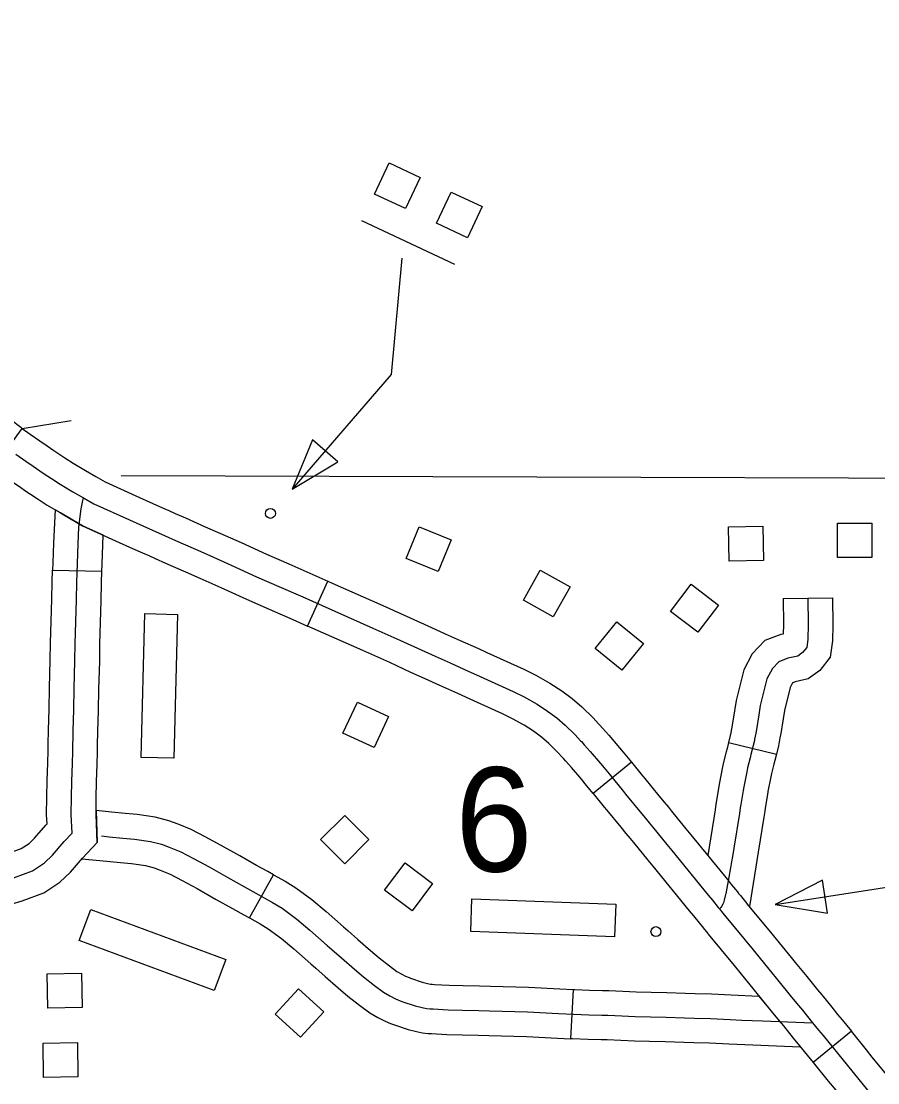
# Model space of a CAD drawing. Extents: x -19 to 366, y -4 to 359.
# Drawn here: x 137.616 to 138.109, y 194.667 to 195.278 of the extents above; entities that cross this region are included whole.
import ezdxf

# ---------------------------------------------------------------- set-up
doc = ezdxf.new("R2010")
doc.units = 0
for name, color, linetype in [('21', 7, 'Continuous'), ('R_Axis Annot', 7, 'Continuous'), ('R_ROW', 7, 'Continuous'), ('R_ROW Annot', 7, 'Continuous'), ('R_Vert Alg Annot', 7, 'Continuous'), ('Sheet Fence', 7, 'Continuous')]:
    doc.layers.add(name, color=color, linetype=linetype)

msp = doc.modelspace()

# ---------------------------------------------------------------- linework, layer by layer
at = {"layer": '21'}
for points in [[(137.83734, 195.16997), (137.8195, 195.17835), (137.82791, 195.19624), (137.84575, 195.18786)], [(137.87302, 195.1532), (137.85518, 195.16158), (137.86359, 195.17948), (137.88143, 195.17109)], [(137.79845, 195.02413), (137.78383, 195.03676), (137.77219, 195.00852)], [(138.08607, 194.96908), (138.08607, 194.9888), (138.10584, 194.9888), (138.10584, 194.96908)], [(137.86361, 194.97923), (137.85616, 194.96098), (137.83785, 194.96846), (137.8453, 194.98671)], [(138.0237, 194.96704), (138.02335, 194.98675), (138.04312, 194.9871), (138.04347, 194.96739)], [(137.92245, 194.93489), (137.90525, 194.94454), (137.91493, 194.96178), (137.93212, 194.95214)], [(137.98996, 194.93796), (138.00187, 194.95366), (138.01762, 194.94171), (138.0057, 194.92601)], [(137.68728, 194.93685), (137.70622, 194.93637), (137.70414, 194.85354), (137.68521, 194.85401)], [(137.97438, 194.91952), (137.96195, 194.90423), (137.94661, 194.9167), (137.95904, 194.93199)], [(137.80138, 194.86803), (137.80975, 194.88587), (137.82765, 194.87747), (137.81928, 194.85963)], [(137.81636, 194.80665), (137.80242, 194.79272), (137.78844, 194.8067), (137.80239, 194.82064)], [(137.853, 194.78147), (137.84116, 194.7657), (137.82535, 194.77757), (137.83718, 194.79334)], [(138.08037, 194.76427), (138.0774, 194.78335), (138.05025, 194.76935)], [(137.87493, 194.75368), (137.87563, 194.7726), (137.95844, 194.76955), (137.95774, 194.75062)], [(137.64967, 194.74862), (137.65625, 194.76638), (137.73394, 194.73756), (137.72735, 194.71981)], [(137.63146, 194.70963), (137.63111, 194.72934), (137.65088, 194.72969), (137.65122, 194.70998)], [(137.7758, 194.72083), (137.79035, 194.70754), (137.77702, 194.69294), (137.76246, 194.70623)], [(137.62913, 194.66975), (137.62879, 194.68946), (137.64856, 194.6898), (137.6489, 194.67009)]]:
    msp.add_lwpolyline(points, close=True, dxfattribs=at)
for points in [[(137.86574, 195.1377), (137.81222, 195.16286)], [(137.8352, 195.14139), (137.82913, 195.0744), (137.77219, 195.00852)], [(138.05025, 194.76935), (138.12054, 194.7803), (138.18459, 194.75841)]]:
    msp.add_lwpolyline(points, dxfattribs=at)
for centre in [(137.75969, 194.99445), (137.98152, 194.75372)]:
    msp.add_circle(centre, 0.00284, dxfattribs=at)
at = {"layer": 'R_Axis Annot'}
msp.add_lwpolyline([(138.39137, 195.01381), (137.67378, 195.01603)], dxfattribs=at)
at = {"layer": 'R_ROW'}
for p, q in [((137.60007, 195.0205), (137.61685, 195.04343)), ((137.63426, 194.96183), (137.66266, 194.96125)), ((137.78091, 194.92962), (137.79265, 194.95549)), ((137.96743, 194.85121), (137.94546, 194.83321)), ((137.94546, 194.83321), (137.94546, 194.8332)), ((137.74763, 194.76159), (137.7615, 194.78638)), ((137.93255, 194.69202), (137.93414, 194.72038)), ((138.09403, 194.69631), (138.07198, 194.6784))]:
    msp.add_line(p, q, dxfattribs=at)
for points in [[(137.56065, 195.11819), (137.56334, 195.11372), (137.56778, 195.10642), (137.57098, 195.10068), (137.57445, 195.0946), (137.57757, 195.0893), (137.58156, 195.08273), (137.58402, 195.07906), (137.58761, 195.0738), (137.59232, 195.06709), (137.59594, 195.06247), (137.60009, 195.05794), (137.60477, 195.05337), (137.61041, 195.04842), (137.61592, 195.0441), (137.61685, 195.04343)], [(137.61685, 195.04343), (137.62146, 195.04005), (137.62691, 195.03623), (137.6312, 195.03332), (137.63493, 195.03075), (137.63726, 195.02915), (137.64129, 195.02653), (137.64614, 195.02346), (137.65321, 195.01923), (137.65921, 195.01578), (137.66455, 195.0127), (137.68438, 195.00369), (137.69197, 195.00027), (137.69761, 194.99773), (137.70119, 194.99614)], [(137.61319, 195.0285), (137.61885, 195.02454), (137.62318, 195.0216), (137.62688, 195.01905), (137.62937, 195.01734), (137.63362, 195.01458), (137.63869, 195.01136), (137.64602, 195.00698), (137.65212, 195.00347)], [(137.60007, 195.0205), (137.60492, 195.01695), (137.61078, 195.01285), (137.61515, 195.00988), (137.61883, 195.00735), (137.62148, 195.00553), (137.62595, 195.00262), (137.63124, 194.99927), (137.63884, 194.99473), (137.64503, 194.99117), (137.65154, 194.98741), (137.67267, 194.97781), (137.68031, 194.97436), (137.686, 194.97181), (137.68961, 194.9702)], [(137.64555, 194.81044), (137.64506, 194.82119), (137.64523, 194.83112), (137.64536, 194.84022), (137.64569, 194.85052), (137.64587, 194.8574), (137.64613, 194.86913), (137.64644, 194.88158), (137.64675, 194.89353), (137.64718, 194.90977), (137.64735, 194.91943), (137.64805, 194.94474), (137.64832, 194.95478), (137.64854, 194.96559), (137.64894, 194.97688), (137.64941, 194.9865), (137.65074, 194.99718), (137.6516, 195.00196), (137.65212, 195.00347)], [(137.65212, 195.00347), (137.65805, 195.00005), (137.67853, 194.99075), (137.68614, 194.98732), (137.69181, 194.98477), (137.6991, 194.98151), (137.70506, 194.97889), (137.71646, 194.97382), (137.72474, 194.9702), (137.737, 194.96472), (137.75168, 194.95798), (137.76451, 194.95243), (137.77834, 194.94638), (137.78938, 194.94137), (137.81864, 194.92849), (137.8342, 194.9215), (137.84647, 194.91585), (137.85447, 194.9122), (137.86301, 194.90841), (137.87348, 194.90369), (137.87831, 194.90149), (137.89941, 194.89196), (137.90569, 194.88881), (137.91313, 194.88466), (137.91919, 194.88069), (137.92445, 194.87674), (137.92938, 194.87255), (137.93514, 194.86693), (137.93818, 194.86359), (137.93864, 194.86311), (137.94031, 194.86124), (137.9436, 194.85745), (137.94966, 194.8504), (137.95172, 194.84794), (137.95452, 194.84455), (137.96283, 194.83441), (137.96411, 194.83284), (137.9723, 194.82286), (137.97527, 194.81927), (137.97771, 194.81629), (137.97957, 194.81399), (137.98784, 194.8039), (137.99069, 194.80045), (138.01164, 194.77471), (138.01407, 194.77172), (138.01742, 194.76765), (138.01813, 194.76677)], [(137.63568, 194.99661), (137.63474, 194.97748), (137.63434, 194.96599), (137.63426, 194.96183)], [(137.66266, 194.96125), (137.66274, 194.9652), (137.66313, 194.97629), (137.66341, 194.98201), (137.65154, 194.98741), (137.64503, 194.99117), (137.63884, 194.99473), (137.63568, 194.99661)], [(137.70119, 194.99614), (137.70486, 194.9945), (137.71081, 194.99188), (137.72219, 194.98682), (137.73048, 194.98319), (137.74287, 194.97766), (137.75746, 194.97096), (137.77018, 194.96546), (137.78412, 194.95936), (137.79265, 194.95549)], [(137.68961, 194.9702), (137.69334, 194.96853), (137.6993, 194.9659), (137.71073, 194.96082), (137.71899, 194.95721), (137.73114, 194.95178), (137.7459, 194.94501), (137.75885, 194.93941), (137.77256, 194.93341), (137.78091, 194.92962)], [(137.63176, 194.86189), (137.63193, 194.86947), (137.63224, 194.88194), (137.63255, 194.8939), (137.63298, 194.91008), (137.63314, 194.91975), (137.63385, 194.94512), (137.63412, 194.95512), (137.63426, 194.96183)], [(137.66016, 194.86126), (137.66033, 194.8688), (137.66064, 194.88122), (137.66095, 194.89316), (137.66139, 194.90946), (137.66155, 194.91911), (137.66225, 194.94435), (137.66252, 194.95445), (137.66266, 194.96125)], [(137.79265, 194.95549), (137.79518, 194.95434), (137.82441, 194.94147), (137.84008, 194.93443), (137.85239, 194.92876), (137.8603, 194.92515), (137.86881, 194.92138), (137.87935, 194.91663), (137.88391, 194.91454)], [(137.87211, 194.8887), (137.86761, 194.89076), (137.85721, 194.89544), (137.84864, 194.89924), (137.84055, 194.90294), (137.82832, 194.90857), (137.81287, 194.91551), (137.78359, 194.9284), (137.78091, 194.92962)], [(137.88391, 194.91454), (137.88418, 194.91442), (137.90552, 194.90479), (137.91233, 194.90137), (137.92049, 194.89682), (137.92735, 194.89232), (137.93332, 194.88785), (137.93896, 194.88306), (137.94537, 194.8768), (137.94853, 194.87333), (137.94905, 194.87279), (137.95098, 194.87062), (137.95435, 194.86674), (137.96049, 194.8596), (137.96264, 194.85703), (137.96549, 194.85357), (137.96743, 194.85121)], [(137.94546, 194.8332), (137.94355, 194.83553), (137.9408, 194.83886), (137.93883, 194.84121), (137.93285, 194.84817), (137.92964, 194.85186), (137.92824, 194.85344), (137.92783, 194.85386), (137.92492, 194.85706), (137.91981, 194.86205), (137.91558, 194.86564), (137.91103, 194.86905), (137.90577, 194.8725), (137.89904, 194.87625), (137.8933, 194.87913), (137.87243, 194.88855), (137.87211, 194.8887)], [(137.60265, 194.79688), (137.60803, 194.7984), (137.61629, 194.80148), (137.62071, 194.80443), (137.62385, 194.80743), (137.63036, 194.81503), (137.63108, 194.8158), (137.63085, 194.82099), (137.63103, 194.83135), (137.63116, 194.84055), (137.63149, 194.85093), (137.63167, 194.85774), (137.63176, 194.86189)], [(137.61035, 194.76954), (137.61686, 194.77137), (137.6293, 194.77602), (137.63853, 194.78216), (137.64451, 194.78787), (137.65151, 194.79604), (137.66001, 194.80508), (137.65927, 194.82138), (137.65944, 194.83089), (137.65956, 194.83989), (137.65989, 194.85012), (137.66007, 194.85706), (137.66016, 194.86126)], [(137.96743, 194.85121), (137.97383, 194.8434), (137.97511, 194.84183), (137.98326, 194.8319), (137.98624, 194.8283), (137.98872, 194.82526), (137.99058, 194.82298), (137.99881, 194.81292), (138.00167, 194.80945), (138.02265, 194.78368), (138.02507, 194.78072), (138.02844, 194.77661), (138.02914, 194.77574), (138.0303, 194.77433), (138.03082, 194.77368)], [(137.94546, 194.83321), (137.95183, 194.82542), (137.95311, 194.82385), (137.96134, 194.81382), (137.9643, 194.81025), (137.9667, 194.80731), (137.96857, 194.80501), (137.97686, 194.79489), (137.9797, 194.79144), (138.00063, 194.76574), (138.00308, 194.76273), (138.00639, 194.75869), (138.00712, 194.75779), (138.00826, 194.7564), (138.00866, 194.7559)], [(137.7615, 194.78638), (137.75817, 194.78825), (137.75167, 194.79184), (137.74201, 194.79725), (137.73122, 194.80333), (137.72209, 194.80834), (137.714, 194.81245), (137.70659, 194.81561), (137.70123, 194.81754), (137.69339, 194.81962), (137.683, 194.82108), (137.67607, 194.82171), (137.66819, 194.82245), (137.6593, 194.82336), (137.66001, 194.80508), (137.65151, 194.79604), (137.65112, 194.79564)], [(137.58708, 194.7794), (137.59322, 194.78001), (137.6046, 194.78268), (137.61244, 194.78488), (137.6228, 194.78875), (137.62962, 194.79329), (137.63418, 194.79765), (137.64093, 194.80554), (137.64555, 194.81044)], [(137.66239, 194.80877), (137.66681, 194.80831), (137.67476, 194.80757), (137.68137, 194.80697), (137.69057, 194.80567), (137.69699, 194.80397), (137.7014, 194.80238), (137.708, 194.79957), (137.71545, 194.79578), (137.72431, 194.79092), (137.73506, 194.78487), (137.74477, 194.77943), (137.75127, 194.77583), (137.76088, 194.77046), (137.76633, 194.76711), (137.77476, 194.7609), (137.78241, 194.75456), (137.79229, 194.74575), (137.79504, 194.74339), (137.80054, 194.73856), (137.80803, 194.73203), (137.8132, 194.72759), (137.81956, 194.72261), (137.82464, 194.71889), (137.82838, 194.71665), (137.83156, 194.71507), (137.83534, 194.71354), (137.84295, 194.71103), (137.84691, 194.71004), (137.84944, 194.7095), (137.85155, 194.70924), (137.85324, 194.70916), (137.86188, 194.7086), (137.87029, 194.70843), (137.8796, 194.70832), (137.88579, 194.70809), (137.90757, 194.70744), (137.92555, 194.70663), (137.93416, 194.70615), (137.94291, 194.70586), (137.9504, 194.70563), (137.95391, 194.70552), (137.96192, 194.70522), (137.96966, 194.70491), (137.97833, 194.70463), (137.98734, 194.70437), (137.99791, 194.70407), (138.00369, 194.70393), (138.01297, 194.70361), (138.02421, 194.70309), (138.03097, 194.70279), (138.04287, 194.7023), (138.07161, 194.70127)], [(137.65112, 194.79564), (137.66542, 194.79418), (137.67346, 194.79342), (137.67973, 194.79285), (137.68775, 194.79173), (137.69275, 194.7904), (137.6962, 194.78916), (137.70199, 194.78669), (137.70881, 194.78322), (137.71741, 194.7785), (137.7281, 194.77248), (137.73786, 194.76701), (137.74437, 194.76342), (137.74763, 194.76159)], [(137.7615, 194.78638), (137.76806, 194.78271), (137.77427, 194.7789), (137.78351, 194.7721), (137.79167, 194.76533), (137.80165, 194.75644), (137.80436, 194.7541), (137.80989, 194.74925), (137.81731, 194.74278), (137.82221, 194.73858), (137.82814, 194.73394), (137.8325, 194.73074), (137.83521, 194.72912), (137.83739, 194.72803), (137.83942, 194.72721)], [(138.03082, 194.77369), (138.0338, 194.76997), (138.03394, 194.76979), (138.04844, 194.75225), (138.05254, 194.74724), (138.05935, 194.73884), (138.06174, 194.73586), (138.0683, 194.72784), (138.07059, 194.72503), (138.07452, 194.72025), (138.07692, 194.71736), (138.08269, 194.71016), (138.08598, 194.70605), (138.08868, 194.7029), (138.09403, 194.69631)], [(138.01813, 194.76677), (138.01928, 194.76536), (138.02256, 194.76129), (138.02275, 194.76102), (138.03747, 194.74322), (138.04153, 194.73827), (138.04829, 194.72992), (138.0507, 194.72692), (138.05729, 194.71885), (138.05961, 194.71602), (138.06356, 194.71122), (138.0659, 194.70839), (138.07161, 194.70127)], [(137.74763, 194.76159), (137.75369, 194.7582), (137.75839, 194.75532), (137.76601, 194.74971), (137.77315, 194.74379), (137.78293, 194.73507), (137.78571, 194.73267), (137.79118, 194.72787), (137.79874, 194.72128), (137.8042, 194.7166), (137.81098, 194.71129), (137.81679, 194.70704), (137.82155, 194.70419), (137.82572, 194.70211), (137.8288, 194.70087)], [(138.00866, 194.7559), (138.01131, 194.7526), (138.01157, 194.75225), (138.02651, 194.7342), (138.03052, 194.7293), (138.03724, 194.721), (138.03967, 194.71798), (138.04629, 194.70987), (138.04862, 194.70701), (138.0526, 194.70218), (138.05488, 194.69942), (138.06053, 194.69238), (138.06412, 194.68791), (138.06687, 194.6847), (138.07198, 194.6784)], [(137.83942, 194.72721), (137.84023, 194.72689), (137.84691, 194.72468), (137.85013, 194.72388), (137.85179, 194.72352), (137.85274, 194.7234), (137.85402, 194.72335), (137.86248, 194.7228), (137.87052, 194.72263), (137.87995, 194.72252), (137.88627, 194.72229), (137.9081, 194.72164), (137.92627, 194.72082), (137.93414, 194.72038)], [(137.93414, 194.72038), (137.93479, 194.72034), (137.94337, 194.72006), (137.95085, 194.71982), (137.95439, 194.71971), (137.96248, 194.71941), (137.97017, 194.7191), (137.97876, 194.71883), (137.98775, 194.71857), (137.99828, 194.71827), (138.00412, 194.71813), (138.01354, 194.7178), (138.02484, 194.71728), (138.04082, 194.71658), (138.04629, 194.70987), (138.04862, 194.70701), (138.0526, 194.70218), (138.05488, 194.69942), (138.06053, 194.69238), (138.06412, 194.68791), (138.06477, 194.68709)], [(137.8288, 194.70087), (137.83046, 194.7002), (137.83899, 194.69738), (137.8437, 194.6962), (137.84709, 194.69548), (137.85037, 194.69507), (137.85245, 194.69498), (137.86127, 194.69441), (137.87006, 194.69423), (137.87925, 194.69412), (137.88531, 194.69389), (137.90704, 194.69325), (137.92484, 194.69245), (137.93255, 194.69202)], [(138.07161, 194.70127), (138.07505, 194.69698), (138.07777, 194.6938), (138.09174, 194.6766), (138.09506, 194.67252), (138.11087, 194.65325), (138.11416, 194.64943), (138.11891, 194.64414), (138.12168, 194.64114), (138.12598, 194.63651), (138.12865, 194.63368), (138.13026, 194.63207), (138.13366, 194.62872), (138.13714, 194.62547), (138.13816, 194.62456), (138.13962, 194.62332), (138.14346, 194.62006), (138.1447, 194.61907), (138.14846, 194.61615), (138.15066, 194.6145), (138.15211, 194.61341), (138.16122, 194.60689), (138.16226, 194.60614)], [(138.1594, 194.6257), (138.15918, 194.62586), (138.15708, 194.62744), (138.15349, 194.63023), (138.15249, 194.63103), (138.14882, 194.63414), (138.14749, 194.63528), (138.14671, 194.63597), (138.14349, 194.63897), (138.14027, 194.64214), (138.13885, 194.64357), (138.13636, 194.64622), (138.1321, 194.6508), (138.12942, 194.6537), (138.12482, 194.65882), (138.12174, 194.66239), (138.10606, 194.68151), (138.10277, 194.68556), (138.09403, 194.69631)], [(138.06477, 194.68709), (138.02357, 194.6889), (138.01239, 194.68941), (138.00327, 194.68973), (137.99754, 194.68988), (137.98693, 194.69017), (137.9779, 194.69044), (137.96914, 194.69071), (137.96137, 194.69103), (137.95343, 194.69132), (137.94996, 194.69143), (137.94245, 194.69167), (137.93353, 194.69196), (137.93255, 194.69202)], [(138.07198, 194.6784), (138.08072, 194.66764), (138.08406, 194.66354), (138.1, 194.64411), (138.10349, 194.64005), (138.10841, 194.63458), (138.11126, 194.63149), (138.11561, 194.62681), (138.11845, 194.62379), (138.12025, 194.62199), (138.12382, 194.61847), (138.12757, 194.61497), (138.12884, 194.61384), (138.13042, 194.61249), (138.13443, 194.6091), (138.1359, 194.60792), (138.13983, 194.60486), (138.14214, 194.60313), (138.14238, 194.60295)]]:
    msp.add_lwpolyline(points, dxfattribs=at)
at = {"layer": 'R_ROW Annot'}
for p, q in [((138.05475, 194.94554), (138.08316, 194.94584)), ((138.0233, 194.86257), (138.05092, 194.85593))]:
    msp.add_line(p, q, dxfattribs=at)
for points in [[(138.06895, 194.94569), (138.06912, 194.93044), (138.06895, 194.92216), (138.06829, 194.91735), (138.06597, 194.91437), (138.06315, 194.91238), (138.05752, 194.91105), (138.05222, 194.90907), (138.04858, 194.90525), (138.04543, 194.89929), (138.04159, 194.88379), (138.04071, 194.87848), (138.03935, 194.8701), (138.03895, 194.86786), (138.03834, 194.8645), (138.03817, 194.86366), (138.03623, 194.85561), (138.03572, 194.85366), (138.03426, 194.84795), (138.03378, 194.84572), (138.03203, 194.83701), (138.03169, 194.83502), (138.03037, 194.82694), (138.03009, 194.82503), (138.0296, 194.82166), (138.02641, 194.80181), (138.02561, 194.79689), (138.02509, 194.79381), (138.0245, 194.79036), (138.02355, 194.78505), (138.02191, 194.77665), (138.02084, 194.77184), (138.02046, 194.77035), (138.02013, 194.76946), (138.01925, 194.76807), (138.01889, 194.76752), (138.01813, 194.76677)], [(138.05475, 194.94554), (138.05491, 194.93051), (138.0548, 194.92501), (138.05338, 194.92467), (138.0442, 194.92123), (138.03694, 194.91364), (138.03206, 194.90438), (138.02767, 194.88667), (138.02669, 194.88078), (138.02535, 194.8725), (138.02497, 194.87039), (138.02438, 194.86714), (138.02429, 194.86669), (138.0233, 194.86257)], [(138.08316, 194.94584), (138.08332, 194.93038), (138.08314, 194.92104), (138.08184, 194.91164), (138.07589, 194.90398), (138.0691, 194.89919), (138.06166, 194.89744), (138.06025, 194.89691), (138.06022, 194.89687), (138.0588, 194.89419), (138.05552, 194.88092), (138.05473, 194.87618), (138.05335, 194.8677), (138.05292, 194.86532), (138.05229, 194.86187), (138.05205, 194.86063), (138.05092, 194.85593)], [(138.0233, 194.86257), (138.02246, 194.85906), (138.02197, 194.85722), (138.02043, 194.85121), (138.01988, 194.84861), (138.01807, 194.83962), (138.01768, 194.83737), (138.01633, 194.8291), (138.01604, 194.82706), (138.01556, 194.82382), (138.01134, 194.79757)], [(138.05092, 194.85593), (138.05001, 194.85215), (138.04948, 194.85009), (138.04809, 194.8447), (138.04769, 194.84283), (138.046, 194.8344), (138.0457, 194.83267), (138.04441, 194.82479), (138.04415, 194.82299), (138.04364, 194.81951), (138.04043, 194.79954), (138.03532, 194.76811)]]:
    msp.add_lwpolyline(points, dxfattribs=at)
at = {"layer": 'R_Vert Alg Annot'}
msp.add_lwpolyline([(137.61682, 195.04345), (137.64488, 195.04788)], dxfattribs=at)
at = {"layer": 'Sheet Fence'}
for points in [[(139.44064, 1.53154), (139.25106, 10.14733), (139.06082, 18.76327), (138.86992, 27.37935), (138.67836, 35.99557), (138.48613, 44.61194), (138.29325, 53.22845), (138.09971, 61.84511), (137.9055, 70.46191), (137.71065, 79.07885), (137.51513, 87.69595), (137.31896, 96.31318), (137.12214, 104.93057), (136.92466, 113.54809), (136.72653, 122.16577), (136.52775, 130.78359), (136.32832, 139.40156), (136.12824, 148.01968), (135.9275, 156.63794), (135.72612, 165.25636), (135.5241, 173.87492), (135.32143, 182.49362), (135.11811, 191.11248), (134.91415, 199.73149), (134.70954, 208.35064), (134.50429, 216.96995), (134.2984, 225.5894), (134.09187, 234.209), (133.8847, 242.82876), (133.6769, 251.44866), (133.46845, 260.06872), (133.25937, 268.68892), (133.04965, 277.30928), (132.8393, 285.92978), (132.62831, 294.55044), (132.41669, 303.17125), (132.20444, 311.79221), (131.99156, 320.41333), (131.77805, 329.0346), (131.56391, 337.65601), (131.34914, 346.27759)], [(0, 189.51617), (7.11214, 189.52059), (14.22427, 189.53386), (21.33637, 189.55597), (28.44845, 189.58693), (35.56048, 189.62672), (42.67245, 189.67537), (49.78436, 189.73285), (56.89619, 189.79918), (64.00793, 189.87436), (71.11958, 189.95838), (78.23111, 190.05124), (85.34253, 190.15294), (92.45381, 190.26349), (99.56495, 190.38288), (106.67593, 190.51112), (113.78675, 190.6482), (120.89739, 190.79412), (128.00785, 190.94888), (135.11811, 191.11248), (142.22816, 191.28493), (149.33799, 191.46621), (156.44759, 191.65634), (163.55694, 191.85531), (170.66605, 192.06312), (177.77489, 192.27977), (184.88345, 192.50526), (191.99173, 192.73959), (199.09971, 192.98276), (206.20739, 193.23477), (213.31474, 193.49561), (220.42177, 193.7653), (227.52845, 194.04382), (234.63479, 194.33118), (241.74076, 194.62738), (248.84635, 194.93241), (255.95157, 195.24628), (263.05638, 195.56898), (270.16079, 195.90052), (277.26478, 196.24089), (284.36834, 196.5901), (291.47147, 196.94814), (298.57414, 197.31501), (305.67635, 197.69072), (312.77809, 198.07525), (319.87934, 198.46862), (326.9801, 198.87082), (334.08035, 199.28185), (341.18009, 199.7017)]]:
    msp.add_spline(points, degree=3, dxfattribs=at)

# ---------------------------------------------------------------- texts
at = {"layer": '21'}
msp.add_text('6', height=0.06, dxfattribs=at).set_placement((137.86594, 194.78828))

doc.saveas('drawing.dxf')
